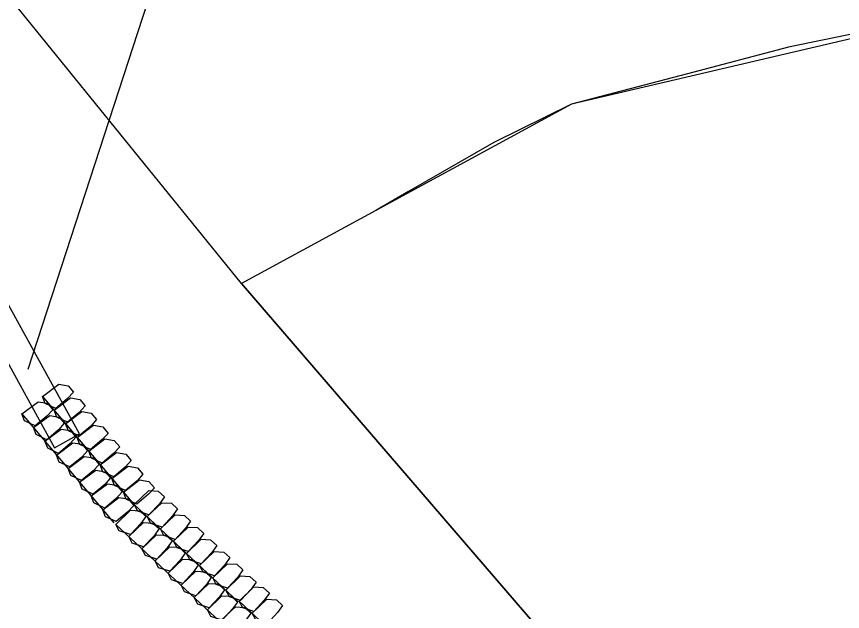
# Model space of a CAD drawing. Extents: x 465700 to 483515, y 488970 to 507540.
# Drawn here: x 476388.7 to 476504.7, y 500920.9 to 501004.5 of the extents above; entities that cross this region are included whole.
import ezdxf

# ---------------------------------------------------------------- set-up
doc = ezdxf.new("R2010")
doc.units = 0
for name, color, linetype in [('Exist Plan Preparation Watershed Blue', 7, 'Continuous'), ('Prop Erosion Embankment Toe Protection CELL', 7, 'Continuous'), ('Prop Erosion Rip Rap Class B', 7, 'Continuous'), ('Prop Erosion Rip Rap Pad at Outlet Label', 7, 'Continuous')]:
    doc.layers.add(name, color=color, linetype=linetype)

msp = doc.modelspace()

# ---------------------------------------------------------------- linework, layer by layer
at = {"layer": 'Exist Plan Preparation Watershed Blue'}
for points in [[(476921.2, 501693.96), (476873.97, 501665.49), (476797.54, 501630.58), (476778.04, 501586.57), (476684.08, 501524.02), (476617.13, 501430.2), (476608.09, 501344.67), (476632.2, 501297.34), (476652.85, 501202.84), (476684.48, 501113.94), (476686.07, 501079.86), (476666.3, 501048.93), (476630.01, 501028.21), (476577.87, 501021.26), (476528.03, 501006.59), (476466.6, 500992.22), (476420.26, 500966.99), (476486.96, 500889.51), (476555.03, 500816.27), (476625.62, 500745.44), (476698.65, 500677.13), (476726.48, 500652.21), (476834.31, 500555.52), (476965.29, 500641)], [(476922.43, 500477.32), (476847.82, 500543.91), (476773.22, 500610.51), (476698.65, 500677.13), (476625.62, 500745.44), (476555.03, 500816.27), (476486.96, 500889.51), (476420.26, 500966.99), (476358.7, 501042.92), (476298.67, 501122.89), (476241.47, 501204.91)], [(476965.29, 500641), (476834.31, 500555.52), (476726.48, 500652.21), (476625.62, 500745.44), (476555.03, 500816.27), (476486.96, 500889.51), (476420.26, 500966.99), (476358.7, 501042.92), (476298.67, 501122.89), (476241.47, 501204.91)], [(476652.85, 501202.84), (476684.48, 501113.94), (476686.07, 501079.86), (476666.3, 501048.93), (476630.01, 501028.21), (476577.87, 501021.26), (476528.03, 501006.59), (476497.08, 501000.21), (476482.89, 500996.49), (476466.6, 500992.22), (476455.71, 500986.82), (476443.7, 500979.93), (476439.14, 500977.28), (476420.26, 500966.99), (476358.7, 501042.92), (476298.67, 501122.89), (476241.47, 501204.91)]]:
    msp.add_lwpolyline(points, dxfattribs=at)
at = {"layer": 'Prop Erosion Embankment Toe Protection CELL'}
for p, q in [((476392.33, 500951.14), (476405.24, 500935.86)), ((476389.43, 500948.69), (476402.33, 500933.41)), ((476405.2, 500935.96), (476419.82, 500922.31)), ((476402.61, 500933.18), (476417.22, 500919.54)), ((476419.94, 500922.4), (476434.55, 500908.75))]:
    msp.add_line(p, q, dxfattribs=at)
for points in [[(476396.67, 500951.73), (476395.85, 500950.84), (476394.21, 500949.45), (476392.71, 500950.15), (476392.33, 500951.14), (476394.6, 500952.86), (476395.91, 500952.63), (476396.67, 500951.73)], [(476393.77, 500949.28), (476392.95, 500948.39), (476391.31, 500947), (476389.8, 500947.7), (476389.43, 500948.69), (476391.7, 500950.41), (476393.01, 500950.18), (476393.77, 500949.28)], [(476398.29, 500949.82), (476397.48, 500948.91), (476395.84, 500947.53), (476394.32, 500948.24), (476393.94, 500949.23), (476396.23, 500950.93), (476397.54, 500950.7), (476398.29, 500949.82)], [(476395.38, 500947.37), (476394.58, 500946.46), (476392.94, 500945.07), (476391.42, 500945.79), (476391.04, 500946.78), (476393.33, 500948.48), (476394.64, 500948.25), (476395.38, 500947.37)], [(476399.92, 500947.89), (476399.11, 500946.98), (476397.47, 500945.6), (476395.95, 500946.31), (476395.57, 500947.3), (476397.86, 500949.01), (476399.16, 500948.79), (476399.92, 500947.89)], [(476401.54, 500945.96), (476400.72, 500945.08), (476399.08, 500943.69), (476397.58, 500944.38), (476397.2, 500945.37), (476399.48, 500947.1), (476400.77, 500946.88), (476401.54, 500945.96)], [(476397.01, 500945.44), (476396.21, 500944.53), (476394.57, 500943.14), (476393.05, 500943.86), (476392.67, 500944.85), (476394.96, 500946.55), (476396.25, 500946.34), (476397.01, 500945.44)], [(476398.64, 500943.51), (476397.82, 500942.62), (476396.18, 500941.24), (476394.68, 500941.93), (476394.3, 500942.92), (476396.57, 500944.64), (476397.87, 500944.43), (476398.64, 500943.51)], [(476403.16, 500944.05), (476402.34, 500943.17), (476400.7, 500941.78), (476399.19, 500942.47), (476398.82, 500943.46), (476401.09, 500945.19), (476402.4, 500944.95), (476403.16, 500944.05)], [(476400.26, 500941.6), (476399.44, 500940.71), (476397.79, 500939.33), (476396.29, 500940.02), (476395.91, 500941.01), (476398.19, 500942.73), (476399.5, 500942.5), (476400.26, 500941.6)], [(476404.77, 500942.14), (476403.97, 500941.24), (476402.33, 500939.85), (476400.81, 500940.56), (476400.43, 500941.55), (476402.72, 500943.26), (476404.03, 500943.02), (476404.77, 500942.14)], [(476406.4, 500940.22), (476405.6, 500939.31), (476403.96, 500937.92), (476402.44, 500938.63), (476402.06, 500939.62), (476404.35, 500941.33), (476405.64, 500941.11), (476406.4, 500940.22)], [(476401.87, 500939.69), (476401.07, 500938.78), (476399.42, 500937.4), (476397.9, 500938.11), (476397.53, 500939.1), (476399.82, 500940.81), (476401.13, 500940.57), (476401.87, 500939.69)], [(476403.5, 500937.76), (476402.69, 500936.86), (476401.05, 500935.47), (476399.53, 500936.18), (476399.16, 500937.17), (476401.45, 500938.88), (476402.74, 500938.66), (476403.5, 500937.76)], [(476408.03, 500938.29), (476407.21, 500937.4), (476405.57, 500936.01), (476404.07, 500936.7), (476403.69, 500937.69), (476405.96, 500939.42), (476407.26, 500939.2), (476408.03, 500938.29)], [(476409.44, 500937.06), (476408.73, 500936.08), (476407.26, 500934.51), (476405.69, 500935.02), (476405.2, 500935.96), (476407.25, 500937.94), (476408.58, 500937.86), (476409.44, 500937.06)], [(476405.13, 500935.83), (476404.31, 500934.95), (476402.67, 500933.56), (476401.16, 500934.25), (476400.78, 500935.24), (476403.06, 500936.97), (476404.35, 500936.75), (476405.13, 500935.83)], [(476411.27, 500935.36), (476410.58, 500934.36), (476409.11, 500932.79), (476407.52, 500933.32), (476407.03, 500934.26), (476409.1, 500936.22), (476410.43, 500936.14), (476411.27, 500935.36)], [(476406.85, 500934.28), (476406.14, 500933.31), (476404.67, 500931.73), (476403.1, 500932.25), (476402.61, 500933.18), (476404.66, 500935.16), (476405.99, 500935.09), (476406.85, 500934.28)], [(476413.11, 500933.63), (476412.42, 500932.64), (476410.96, 500931.07), (476409.36, 500931.59), (476408.87, 500932.53), (476410.94, 500934.5), (476412.26, 500934.44), (476413.11, 500933.63)], [(476408.68, 500932.58), (476407.98, 500931.58), (476406.52, 500930.01), (476404.92, 500930.54), (476404.43, 500931.48), (476406.51, 500933.44), (476407.83, 500933.36), (476408.68, 500932.58)], [(476410.52, 500930.86), (476409.83, 500929.86), (476408.36, 500928.29), (476406.77, 500928.82), (476406.28, 500929.75), (476408.35, 500931.72), (476409.66, 500931.66), (476410.52, 500930.86)], [(476414.96, 500931.91), (476414.25, 500930.93), (476412.78, 500929.36), (476411.21, 500929.87), (476410.72, 500930.81), (476412.77, 500932.79), (476414.08, 500932.73), (476414.96, 500931.91)], [(476416.79, 500930.2), (476416.08, 500929.22), (476414.61, 500927.65), (476413.04, 500928.16), (476412.54, 500929.1), (476414.6, 500931.08), (476415.93, 500931.01), (476416.79, 500930.2)], [(476412.37, 500929.13), (476411.66, 500928.15), (476410.19, 500926.58), (476408.62, 500927.09), (476408.12, 500928.03), (476410.18, 500930.01), (476411.49, 500929.95), (476412.37, 500929.13)], [(476414.19, 500927.43), (476413.48, 500926.45), (476412.02, 500924.88), (476410.44, 500925.39), (476409.95, 500926.33), (476412.01, 500928.31), (476413.34, 500928.23), (476414.19, 500927.43)], [(476418.61, 500928.5), (476417.92, 500927.5), (476416.46, 500925.93), (476414.86, 500926.46), (476414.37, 500927.4), (476416.44, 500929.36), (476417.77, 500929.28), (476418.61, 500928.5)], [(476420.46, 500926.77), (476419.77, 500925.78), (476418.3, 500924.21), (476416.71, 500924.74), (476416.22, 500925.67), (476418.29, 500927.64), (476419.6, 500927.58), (476420.46, 500926.77)], [(476416.02, 500925.72), (476415.33, 500924.72), (476413.86, 500923.15), (476412.27, 500923.68), (476411.78, 500924.62), (476413.85, 500926.58), (476415.18, 500926.51), (476416.02, 500925.72)], [(476422.31, 500925.05), (476421.6, 500924.07), (476420.13, 500922.5), (476418.56, 500923.01), (476418.06, 500923.95), (476420.12, 500925.93), (476421.43, 500925.87), (476422.31, 500925.05)], [(476417.87, 500924), (476417.18, 500923), (476415.71, 500921.43), (476414.12, 500921.96), (476413.62, 500922.9), (476415.7, 500924.86), (476417.01, 500924.8), (476417.87, 500924)], [(476424.18, 500923.5), (476423.47, 500922.52), (476422, 500920.95), (476420.43, 500921.46), (476419.94, 500922.4), (476421.99, 500924.38), (476423.32, 500924.3), (476424.18, 500923.5)], [(476419.71, 500922.27), (476419, 500921.29), (476417.54, 500919.72), (476415.96, 500920.23), (476415.47, 500921.17), (476417.52, 500923.15), (476418.84, 500923.09), (476419.71, 500922.27)], [(476426.01, 500921.79), (476425.32, 500920.79), (476423.85, 500919.22), (476422.26, 500919.75), (476421.76, 500920.69), (476423.84, 500922.65), (476425.17, 500922.57), (476426.01, 500921.79)], [(476421.59, 500920.72), (476420.88, 500919.74), (476419.41, 500918.17), (476417.83, 500918.68), (476417.34, 500919.62), (476419.4, 500921.6), (476420.73, 500921.52), (476421.59, 500920.72)]]:
    msp.add_lwpolyline(points, dxfattribs=at)
at = {"layer": 'Prop Erosion Rip Rap Class B'}
for p, q in [((476397.51, 500945.88), (476373.68, 500989.18)), ((476370.18, 500987.25), (476394.01, 500943.95)), ((476394.01, 500943.95), (476397.51, 500945.88))]:
    msp.add_line(p, q, dxfattribs=at)
at = {"layer": 'Prop Erosion Rip Rap Pad at Outlet Label'}
msp.add_lwpolyline([(476390.32, 500954.98), (476425.16, 501062.12), (476422.28, 501065.93)], dxfattribs=at)

doc.saveas('drawing.dxf')
